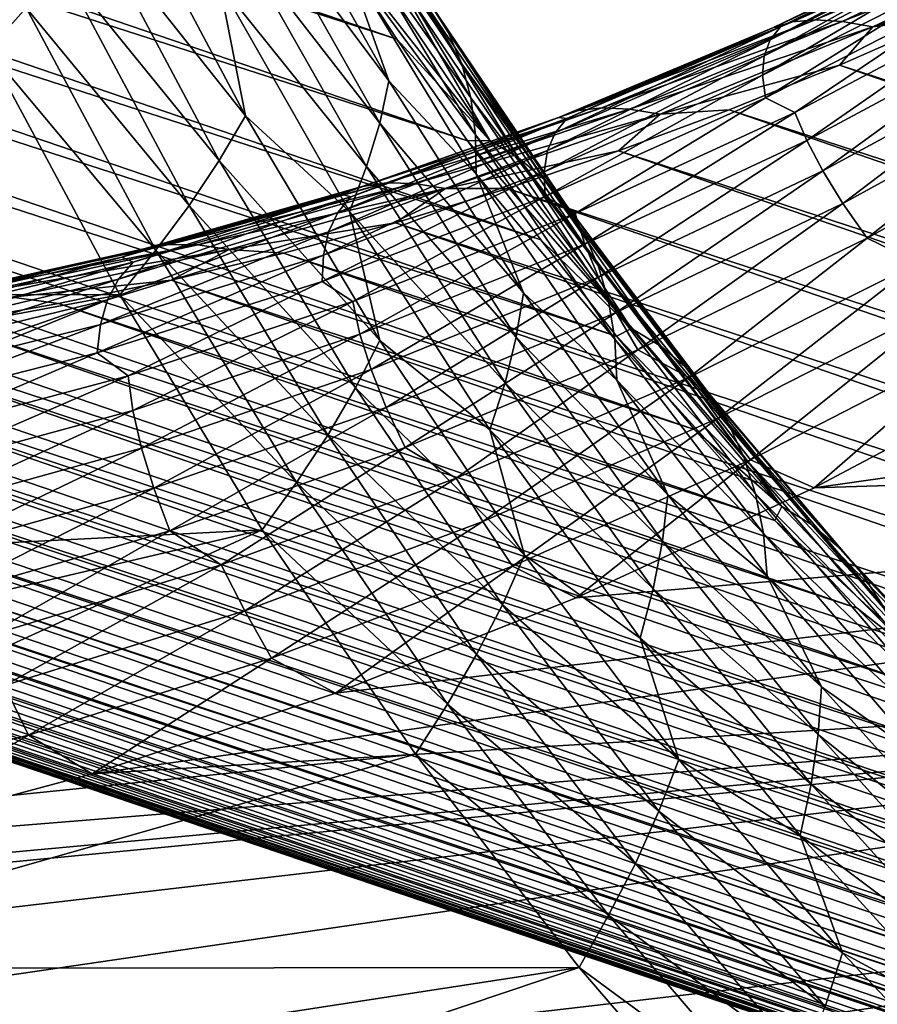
# Model space of a CAD drawing. Header units: metres. Extents: x -46 to 104, y -30 to 30.
# Tile 614 of 656: x 85.15 to 86.97, y -9.03 to -6.94. Entities that reach past the tile are written whole.
import ezdxf

# ---------------------------------------------------------------- set-up
doc = ezdxf.new("R2010")
doc.units = ezdxf.units.M
doc.layers.add('solid_26_000_502_XXX', color=7, linetype='CONTINUOUS')

msp = doc.modelspace()

# ---------------------------------------------------------------- linework, layer by layer
at = {"layer": 'solid_26_000_502_XXX'}
for points in [[(77.593025, -4.135234, 286.335693), (85.802536, -6.765045, 298.622711), (85.947342, -6.985929, 298.476288)], [(77.734688, -4.347141, 286.193268), (77.593025, -4.135234, 286.335693), (85.947342, -6.985929, 298.476288)], [(77.734688, -4.347141, 286.193268), (85.947342, -6.985929, 298.476288), (86.097427, -7.201404, 298.327148)], [(77.8815, -4.553697, 286.048187), (77.734688, -4.347141, 286.193268), (86.097427, -7.201404, 298.327148)], [(77.8815, -4.553697, 286.048187), (86.097427, -7.201404, 298.327148), (86.252693, -7.411316, 298.175415)], [(78.033348, -4.754749, 285.900604), (77.8815, -4.553697, 286.048187), (86.252693, -7.411316, 298.175415)], [(78.033348, -4.754749, 285.900604), (86.252693, -7.411316, 298.175415), (86.413025, -7.615516, 298.021149)], [(78.190125, -4.950153, 285.75061), (78.033348, -4.754749, 285.900604), (86.413025, -7.615516, 298.021149)], [(78.190125, -4.950153, 285.75061), (86.413025, -7.615516, 298.021149), (86.578316, -7.813861, 297.864502)], [(78.351715, -5.139767, 285.598328), (78.190125, -4.950153, 285.75061), (86.578316, -7.813861, 297.864502)], [(78.351715, -5.139767, 285.598328), (86.578316, -7.813861, 297.864502), (86.748444, -8.006209, 297.705597)], [(78.518005, -5.323451, 285.443817), (78.351715, -5.139767, 285.598328), (86.748444, -8.006209, 297.705597)], [(78.518005, -5.323451, 285.443817), (86.748444, -8.006209, 297.705597), (86.923286, -8.192426, 297.544495)], [(78.688873, -5.501073, 285.287262), (78.518005, -5.323451, 285.443817), (86.923286, -8.192426, 297.544495)], [(78.688873, -5.501073, 285.287262), (86.923286, -8.192426, 297.544495), (87.10273, -8.372377, 297.381348)], [(78.864189, -5.672503, 285.128723), (78.688873, -5.501073, 285.287262), (87.10273, -8.372377, 297.381348)], [(78.864189, -5.672503, 285.128723), (87.10273, -8.372377, 297.381348), (87.286636, -8.545938, 297.216278)], [(79.043839, -5.837617, 284.968323), (78.864189, -5.672503, 285.128723), (87.286636, -8.545938, 297.216278)], [(79.043839, -5.837617, 284.968323), (87.286636, -8.545938, 297.216278), (87.474876, -8.712982, 297.049347)], [(79.227669, -5.996295, 284.806183), (79.043839, -5.837617, 284.968323), (87.474876, -8.712982, 297.049347)], [(79.227669, -5.996295, 284.806183), (87.474876, -8.712982, 297.049347), (87.667328, -8.873395, 296.880737)], [(79.415565, -6.148421, 284.642426), (79.227669, -5.996295, 284.806183), (87.667328, -8.873395, 296.880737)], [(79.415565, -6.148421, 284.642426), (87.667328, -8.873395, 296.880737), (87.863838, -9.027061, 296.710541)], [(79.607391, -6.293884, 284.477203), (79.415565, -6.148421, 284.642426), (87.863838, -9.027061, 296.710541)], [(79.607391, -6.293884, 284.477203), (87.863838, -9.027061, 296.710541), (88.064285, -9.173872, 296.53891)], [(79.802994, -6.432578, 284.310577), (79.607391, -6.293884, 284.477203), (88.064285, -9.173872, 296.53891)], [(79.802994, -6.432578, 284.310577), (88.064285, -9.173872, 296.53891), (88.268509, -9.313724, 296.365906)], [(80.002235, -6.564403, 284.1427), (79.802994, -6.432578, 284.310577), (88.268509, -9.313724, 296.365906)], [(85.162224, -6.920161, 300.843079), (84.826889, -6.470387, 301.17691), (85.081367, -7.009235, 300.890167)], [(86.057022, -6.97294, 299.164612), (85.790085, -6.528608, 299.441803), (85.815842, -6.591705, 299.550659)], [(86.020538, -6.914024, 299.056549), (85.790085, -6.528608, 299.441803), (86.057022, -6.97294, 299.164612)], [(80.002235, -6.564403, 284.1427), (88.268509, -9.313724, 296.365906), (88.476379, -9.446518, 296.191681)], [(80.204979, -6.689263, 283.973663), (80.002235, -6.564403, 284.1427), (88.476379, -9.446518, 296.191681)], [(86.084961, -7.038757, 299.271393), (85.815842, -6.591705, 299.550659), (85.832481, -6.66076, 299.657806)], [(86.057022, -6.97294, 299.164612), (85.815842, -6.591705, 299.550659), (86.084961, -7.038757, 299.271393)], [(85.930191, -7.07468, 299.853058), (85.66555, -6.605723, 300.133392), (85.643211, -6.690362, 300.227997)], [(85.838074, -6.814724, 299.86377), (85.66555, -6.605723, 300.133392), (85.930191, -7.07468, 299.853058)], [(85.626755, -7.149003, 300.365997), (85.364044, -6.653156, 300.650208), (85.304489, -6.742147, 300.722229)], [(85.571365, -6.86781, 300.400696), (85.364044, -6.653156, 300.650208), (85.626755, -7.149003, 300.365997)], [(86.104118, -7.11094, 299.376129), (85.832481, -6.66076, 299.657806), (85.839912, -6.735279, 299.762421)], [(86.084961, -7.038757, 299.271393), (85.832481, -6.66076, 299.657806), (86.104118, -7.11094, 299.376129)], [(80.204979, -6.689263, 283.973663), (88.476379, -9.446518, 296.191681), (88.687744, -9.572159, 296.016357)], [(80.411072, -6.807067, 283.80365), (80.204979, -6.689263, 283.973663), (88.687744, -9.572159, 296.016357)], [(85.911285, -7.163957, 299.944305), (85.643211, -6.690362, 300.227997), (85.61174, -6.777936, 300.317322)], [(85.930191, -7.07468, 299.853058), (85.643211, -6.690362, 300.227997), (85.911285, -7.163957, 299.944305)], [(86.114365, -7.188974, 299.478058), (85.839912, -6.735279, 299.762421), (85.838074, -6.814724, 299.86377)], [(86.104118, -7.11094, 299.376129), (85.839912, -6.735279, 299.762421), (86.114365, -7.188974, 299.478058)], [(86.738388, -6.987453, 278.202667), (86.760353, -6.960375, 278.32962), (87.206451, -6.73944, 278.054504)], [(87.187363, -6.763194, 277.926147), (86.738388, -6.987453, 278.202667), (87.206451, -6.73944, 278.054504)], [(86.745667, -6.961585, 278.483276), (86.785736, -6.94946, 278.605499), (87.233078, -6.733763, 278.328461)], [(87.19503, -6.743584, 278.205231), (86.745667, -6.961585, 278.483276), (87.233078, -6.733763, 278.328461)], [(87.206451, -6.73944, 278.054504), (86.760353, -6.960375, 278.32962), (87.19503, -6.743584, 278.205231)], [(86.785736, -6.94946, 278.605499), (86.834175, -6.945253, 278.724182), (87.279976, -6.731327, 278.447906)], [(87.233078, -6.733763, 278.328461), (86.785736, -6.94946, 278.605499), (87.279976, -6.731327, 278.447906)], [(87.279976, -6.731327, 278.447906), (86.834175, -6.945253, 278.724182), (87.336052, -6.735981, 278.562317)], [(86.834175, -6.945253, 278.724182), (86.891296, -6.948731, 278.838104), (87.336052, -6.735981, 278.562317)], [(87.336052, -6.735981, 278.562317), (86.891296, -6.948731, 278.838104), (87.400291, -6.748031, 278.671265)], [(85.57106, -7.243653, 300.434174), (85.304489, -6.742147, 300.722229), (85.237053, -6.831366, 300.786682)], [(85.626755, -7.149003, 300.365997), (85.304489, -6.742147, 300.722229), (85.57106, -7.243653, 300.434174)], [(86.760353, -6.960375, 278.32962), (86.745667, -6.961585, 278.483276), (87.19503, -6.743584, 278.205231)], [(86.891296, -6.948731, 278.838104), (86.956085, -6.960159, 278.946777), (87.400291, -6.748031, 278.671265)], [(87.400291, -6.748031, 278.671265), (86.956085, -6.960159, 278.946777), (87.347221, -6.830077, 278.850739)], [(85.883453, -7.256444, 300.03006), (85.61174, -6.777936, 300.317322), (85.571365, -6.86781, 300.400696)], [(85.911285, -7.163957, 299.944305), (85.61174, -6.777936, 300.317322), (85.883453, -7.256444, 300.03006)], [(86.144272, -7.201335, 298.44989), (85.947342, -6.985929, 298.476288), (85.802536, -6.765045, 298.622711)], [(86.144272, -7.201335, 298.44989), (85.802536, -6.765045, 298.622711), (85.862709, -6.782645, 298.732483)], [(86.144272, -7.201335, 298.44989), (85.862709, -6.782645, 298.732483), (85.923073, -6.818588, 298.839661)], [(86.72596, -7.021635, 278.074615), (86.738388, -6.987453, 278.202667), (87.187363, -6.763194, 277.926147)], [(87.178223, -6.79354, 277.796478), (86.72596, -7.021635, 278.074615), (87.187363, -6.763194, 277.926147)], [(86.722786, -7.062795, 277.946533), (86.72596, -7.021635, 278.074615), (87.178223, -6.79354, 277.796478)], [(87.178719, -6.830407, 277.666626), (86.722786, -7.062795, 277.946533), (87.178223, -6.79354, 277.796478)], [(80.411072, -6.807067, 283.80365), (88.687744, -9.572159, 296.016357), (88.902451, -9.690559, 295.840057)], [(80.620361, -6.917729, 283.632721), (80.411072, -6.807067, 283.80365), (88.902451, -9.690559, 295.840057)], [(86.115639, -7.272293, 299.576416), (85.838074, -6.814724, 299.86377), (85.930191, -7.07468, 299.853058)], [(86.114365, -7.188974, 299.478058), (85.838074, -6.814724, 299.86377), (86.115639, -7.272293, 299.576416)], [(86.205414, -7.238126, 298.556305), (85.923073, -6.818588, 298.839661), (85.975807, -6.862485, 298.947937)], [(86.144272, -7.201335, 298.44989), (85.923073, -6.818588, 298.839661), (86.205414, -7.238126, 298.556305)], [(85.507584, -7.338656, 300.494659), (85.237053, -6.831366, 300.786682), (85.162224, -6.920161, 300.843079)], [(85.57106, -7.243653, 300.434174), (85.237053, -6.831366, 300.786682), (85.507584, -7.338656, 300.494659)], [(86.728958, -7.110559, 277.819397), (86.722786, -7.062795, 277.946533), (87.178719, -6.830407, 277.666626)], [(87.188919, -6.873444, 277.537537), (86.728958, -7.110559, 277.819397), (87.178719, -6.830407, 277.666626)], [(86.956085, -6.960159, 278.946777), (87.117142, -6.939282, 278.993561), (87.347221, -6.830077, 278.850739)], [(86.259331, -7.283308, 298.663513), (85.975807, -6.862485, 298.947937), (86.020538, -6.914024, 299.056549)], [(86.205414, -7.238126, 298.556305), (85.975807, -6.862485, 298.947937), (86.259331, -7.283308, 298.663513)], [(85.846901, -7.35147, 300.109711), (85.571365, -6.86781, 300.400696), (85.626755, -7.149003, 300.365997)], [(85.883453, -7.256444, 300.03006), (85.571365, -6.86781, 300.400696), (85.846901, -7.35147, 300.109711)], [(86.791138, -7.141605, 277.665222), (86.728958, -7.110559, 277.819397), (87.188919, -6.873444, 277.537537)], [(87.249557, -6.899439, 277.385437), (86.791138, -7.141605, 277.665222), (87.188919, -6.873444, 277.537537)], [(86.816132, -7.200887, 277.54248), (86.791138, -7.141605, 277.665222), (87.249557, -6.899439, 277.385437)], [(87.279121, -6.953262, 277.260529), (86.816132, -7.200887, 277.54248), (87.249557, -6.899439, 277.385437)], [(80.620361, -6.917729, 283.632721), (88.902451, -9.690559, 295.840057), (89.120354, -9.801635, 295.662903)], [(80.832695, -7.021169, 283.46106), (80.620361, -6.917729, 283.632721), (89.120354, -9.801635, 295.662903)], [(85.436775, -7.433321, 300.547028), (85.162224, -6.920161, 300.843079), (85.081367, -7.009235, 300.890167)], [(85.507584, -7.338656, 300.494659), (85.162224, -6.920161, 300.843079), (85.436775, -7.433321, 300.547028)], [(86.305634, -7.336562, 298.77066), (86.020538, -6.914024, 299.056549), (86.057022, -6.97294, 299.164612)], [(86.259331, -7.283308, 298.663513), (86.020538, -6.914024, 299.056549), (86.305634, -7.336562, 298.77066)], [(86.290039, -7.152077, 278.771149), (86.332222, -7.1378, 278.892273), (86.785736, -6.94946, 278.605499)], [(86.745667, -6.961585, 278.483276), (86.290039, -7.152077, 278.771149), (86.785736, -6.94946, 278.605499)], [(86.332222, -7.1378, 278.892273), (86.382271, -7.131939, 279.010162), (86.834175, -6.945253, 278.724182)], [(86.785736, -6.94946, 278.605499), (86.332222, -7.1378, 278.892273), (86.834175, -6.945253, 278.724182)], [(86.834175, -6.945253, 278.724182), (86.382271, -7.131939, 279.010162), (86.891296, -6.948731, 278.838104)], [(86.382271, -7.131939, 279.010162), (86.440483, -7.134318, 279.123474), (86.891296, -6.948731, 278.838104)], [(86.891296, -6.948731, 278.838104), (86.440483, -7.134318, 279.123474), (86.956085, -6.960159, 278.946777)], [(87.117142, -6.939282, 278.993561), (86.885384, -7.041248, 279.139008), (95.609482, -9.873317, 291.019409)], [(86.956085, -6.960159, 278.946777), (86.885384, -7.041248, 279.139008), (87.117142, -6.939282, 278.993561)], [(86.282921, -7.184481, 278.489166), (86.307892, -7.154291, 278.614563), (86.760353, -6.960375, 278.32962)], [(86.738388, -6.987453, 278.202667), (86.282921, -7.184481, 278.489166), (86.760353, -6.960375, 278.32962)], [(86.307892, -7.154291, 278.614563), (86.290039, -7.152077, 278.771149), (86.745667, -6.961585, 278.483276)], [(86.760353, -6.960375, 278.32962), (86.307892, -7.154291, 278.614563), (86.745667, -6.961585, 278.483276)], [(86.440483, -7.134318, 279.123474), (86.505852, -7.145167, 279.231873), (86.956085, -6.960159, 278.946777)], [(86.956085, -6.960159, 278.946777), (86.505852, -7.145167, 279.231873), (86.885384, -7.041248, 279.139008)], [(86.850197, -7.265425, 277.42334), (86.816132, -7.200887, 277.54248), (87.279121, -6.953262, 277.260529)], [(87.318008, -7.012011, 277.139069), (86.850197, -7.265425, 277.42334), (87.279121, -6.953262, 277.260529)], [(86.144272, -7.201335, 298.44989), (86.097427, -7.201404, 298.327148), (85.947342, -6.985929, 298.476288)], [(86.344078, -7.397611, 298.876923), (86.057022, -6.97294, 299.164612), (86.084961, -7.038757, 299.271393)], [(86.305634, -7.336562, 298.77066), (86.057022, -6.97294, 299.164612), (86.344078, -7.397611, 298.876923)], [(86.267052, -7.222253, 278.362823), (86.282921, -7.184481, 278.489166), (86.738388, -6.987453, 278.202667)], [(86.72596, -7.021635, 278.074615), (86.267052, -7.222253, 278.362823), (86.738388, -6.987453, 278.202667)], [(85.360107, -7.528381, 300.589966), (85.081367, -7.009235, 300.890167), (83.632713, -7.526167, 301.822754)], [(85.436775, -7.433321, 300.547028), (85.081367, -7.009235, 300.890167), (85.360107, -7.528381, 300.589966)], [(86.893021, -7.334755, 277.308685), (86.850197, -7.265425, 277.42334), (87.318008, -7.012011, 277.139069)], [(87.36586, -7.075267, 277.022003), (86.893021, -7.334755, 277.308685), (87.318008, -7.012011, 277.139069)], [(80.832695, -7.021169, 283.46106), (89.120354, -9.801635, 295.662903), (89.341293, -9.905306, 295.485046)], [(81.047928, -7.117311, 283.288727), (80.832695, -7.021169, 283.46106), (89.341293, -9.905306, 295.485046)], [(86.260033, -7.267434, 278.236725), (86.267052, -7.222253, 278.362823), (86.72596, -7.021635, 278.074615)], [(86.722786, -7.062795, 277.946533), (86.260033, -7.267434, 278.236725), (86.72596, -7.021635, 278.074615)], [(86.374352, -7.465963, 298.981537), (86.084961, -7.038757, 299.271393), (86.104118, -7.11094, 299.376129)], [(86.344078, -7.397611, 298.876923), (86.084961, -7.038757, 299.271393), (86.374352, -7.465963, 298.981537)], [(86.505852, -7.145167, 279.231873), (86.652115, -7.135902, 279.286926), (86.885384, -7.041248, 279.139008)], [(86.885384, -7.041248, 279.139008), (86.652115, -7.135902, 279.286926), (95.368355, -9.971884, 291.172211)], [(86.885384, -7.041248, 279.139008), (95.368355, -9.971884, 291.172211), (95.609482, -9.873317, 291.019409)], [(86.215965, -7.523978, 299.561462), (85.930191, -7.07468, 299.853058), (85.911285, -7.163957, 299.944305)], [(86.115639, -7.272293, 299.576416), (85.930191, -7.07468, 299.853058), (86.215965, -7.523978, 299.561462)], [(86.261978, -7.319624, 278.111725), (86.260033, -7.267434, 278.236725), (86.722786, -7.062795, 277.946533)], [(86.728958, -7.110559, 277.819397), (86.261978, -7.319624, 278.111725), (86.722786, -7.062795, 277.946533)], [(86.94426, -7.408364, 277.199341), (86.893021, -7.334755, 277.308685), (87.36586, -7.075267, 277.022003)], [(87.42231, -7.142558, 276.910187), (86.94426, -7.408364, 277.199341), (87.36586, -7.075267, 277.022003)], [(86.396194, -7.541062, 299.083801), (86.104118, -7.11094, 299.376129), (86.114365, -7.188974, 299.478058)], [(86.374352, -7.465963, 298.981537), (86.104118, -7.11094, 299.376129), (86.396194, -7.541062, 299.083801)], [(86.325531, -7.356087, 277.955536), (86.261978, -7.319624, 278.111725), (86.728958, -7.110559, 277.819397)], [(86.791138, -7.141605, 277.665222), (86.325531, -7.356087, 277.955536), (86.728958, -7.110559, 277.819397)], [(81.047928, -7.117311, 283.288727), (89.341293, -9.905306, 295.485046), (89.565117, -10.001501, 295.30661)], [(81.265892, -7.206086, 283.115906), (81.047928, -7.117311, 283.288727), (89.565117, -10.001501, 295.30661)], [(85.829391, -7.314542, 279.068054), (85.873772, -7.298272, 279.188019), (86.332222, -7.1378, 278.892273)], [(86.290039, -7.152077, 278.771149), (85.829391, -7.314542, 279.068054), (86.332222, -7.1378, 278.892273)], [(85.873772, -7.298272, 279.188019), (85.925499, -7.290878, 279.304993), (86.382271, -7.131939, 279.010162)], [(86.332222, -7.1378, 278.892273), (85.873772, -7.298272, 279.188019), (86.382271, -7.131939, 279.010162)], [(86.382271, -7.131939, 279.010162), (85.925499, -7.290878, 279.304993), (86.440483, -7.134318, 279.123474)], [(85.925499, -7.290878, 279.304993), (85.984848, -7.29224, 279.417725), (86.440483, -7.134318, 279.123474)], [(86.440483, -7.134318, 279.123474), (85.984848, -7.29224, 279.417725), (86.505852, -7.145167, 279.231873)], [(86.652115, -7.135902, 279.286926), (86.417503, -7.223176, 279.437286), (95.125847, -10.062927, 291.327454)], [(86.505852, -7.145167, 279.231873), (86.417503, -7.223176, 279.437286), (86.652115, -7.135902, 279.286926)], [(86.652115, -7.135902, 279.286926), (95.125847, -10.062927, 291.327454), (95.368355, -9.971884, 291.172211)], [(85.911697, -7.625145, 300.069763), (85.626755, -7.149003, 300.365997), (85.57106, -7.243653, 300.434174)], [(85.846901, -7.35147, 300.109711), (85.626755, -7.149003, 300.365997), (85.911697, -7.625145, 300.069763)], [(85.822189, -7.353747, 278.784821), (85.850288, -7.320669, 278.908539), (86.307892, -7.154291, 278.614563)], [(86.282921, -7.184481, 278.489166), (85.822189, -7.353747, 278.784821), (86.307892, -7.154291, 278.614563)], [(85.850288, -7.320669, 278.908539), (85.829391, -7.314542, 279.068054), (86.290039, -7.152077, 278.771149)], [(86.307892, -7.154291, 278.614563), (85.850288, -7.320669, 278.908539), (86.290039, -7.152077, 278.771149)], [(85.984848, -7.29224, 279.417725), (86.050804, -7.302552, 279.525787), (86.505852, -7.145167, 279.231873)], [(86.505852, -7.145167, 279.231873), (86.050804, -7.302552, 279.525787), (86.417503, -7.223176, 279.437286)], [(86.345741, -7.42049, 277.835205), (86.325531, -7.356087, 277.955536), (86.791138, -7.141605, 277.665222)], [(86.816132, -7.200887, 277.54248), (86.345741, -7.42049, 277.835205), (86.791138, -7.141605, 277.665222)], [(87.051819, -7.46004, 277.066711), (86.94426, -7.408364, 277.199341), (87.42231, -7.142558, 276.910187)], [(86.200745, -7.617601, 299.649231), (85.911285, -7.163957, 299.944305), (85.883453, -7.256444, 300.03006)], [(86.215965, -7.523978, 299.561462), (85.911285, -7.163957, 299.944305), (86.200745, -7.617601, 299.649231)], [(85.802734, -7.394854, 278.6604), (85.822189, -7.353747, 278.784821), (86.282921, -7.184481, 278.489166)], [(86.267052, -7.222253, 278.362823), (85.802734, -7.394854, 278.6604), (86.282921, -7.184481, 278.489166)], [(86.40947, -7.622371, 299.182922), (86.114365, -7.188974, 299.478058), (86.115639, -7.272293, 299.576416)], [(86.396194, -7.541062, 299.083801), (86.114365, -7.188974, 299.478058), (86.40947, -7.622371, 299.182922)], [(81.265892, -7.206086, 283.115906), (89.565117, -10.001501, 295.30661), (89.791664, -10.09015, 295.127655)], [(81.486435, -7.287428, 282.942688), (81.265892, -7.206086, 283.115906), (89.791664, -10.09015, 295.127655)], [(86.444855, -7.599711, 298.157684), (86.097427, -7.201404, 298.327148), (86.144272, -7.201335, 298.44989)], [(86.444855, -7.599711, 298.157684), (86.252693, -7.411316, 298.175415), (86.097427, -7.201404, 298.327148)], [(86.444855, -7.599711, 298.157684), (86.144272, -7.201335, 298.44989), (86.205414, -7.238126, 298.556305)], [(86.374756, -7.490462, 277.718597), (86.345741, -7.42049, 277.835205), (86.816132, -7.200887, 277.54248)], [(86.850197, -7.265425, 277.42334), (86.374756, -7.490462, 277.718597), (86.816132, -7.200887, 277.54248)], [(85.79171, -7.443768, 278.536438), (85.802734, -7.394854, 278.6604), (86.267052, -7.222253, 278.362823)], [(86.260033, -7.267434, 278.236725), (85.79171, -7.443768, 278.536438), (86.267052, -7.222253, 278.362823)], [(86.050804, -7.302552, 279.525787), (86.181725, -7.303005, 279.589905), (86.417503, -7.223176, 279.437286)], [(86.417503, -7.223176, 279.437286), (86.181725, -7.303005, 279.589905), (94.882126, -10.146382, 291.485016)], [(86.506828, -7.637285, 298.263367), (86.205414, -7.238126, 298.556305), (86.259331, -7.283308, 298.663513)], [(86.444855, -7.599711, 298.157684), (86.205414, -7.238126, 298.556305), (86.506828, -7.637285, 298.263367)], [(86.417503, -7.223176, 279.437286), (94.882126, -10.146382, 291.485016), (95.125847, -10.062927, 291.327454)], [(85.860184, -7.725126, 300.133911), (85.57106, -7.243653, 300.434174), (85.507584, -7.338656, 300.494659)], [(85.911697, -7.625145, 300.069763), (85.57106, -7.243653, 300.434174), (85.860184, -7.725126, 300.133911)], [(86.176826, -7.714692, 299.731323), (85.883453, -7.256444, 300.03006), (85.846901, -7.35147, 300.109711)], [(86.200745, -7.617601, 299.649231), (85.883453, -7.256444, 300.03006), (86.176826, -7.714692, 299.731323)], [(85.789268, -7.500072, 278.413757), (85.79171, -7.443768, 278.536438), (86.260033, -7.267434, 278.236725)], [(86.261978, -7.319624, 278.111725), (85.789268, -7.500072, 278.413757), (86.260033, -7.267434, 278.236725)], [(86.414078, -7.709301, 299.278198), (86.115639, -7.272293, 299.576416), (86.215965, -7.523978, 299.561462)], [(86.40947, -7.622371, 299.182922), (86.115639, -7.272293, 299.576416), (86.414078, -7.709301, 299.278198)], [(86.561996, -7.683655, 298.369415), (86.259331, -7.283308, 298.663513), (86.305634, -7.336562, 298.77066)], [(86.506828, -7.637285, 298.263367), (86.259331, -7.283308, 298.663513), (86.561996, -7.683655, 298.369415)], [(86.412292, -7.565496, 277.606598), (86.374756, -7.490462, 277.718597), (86.850197, -7.265425, 277.42334)], [(86.893021, -7.334755, 277.308685), (86.412292, -7.565496, 277.606598), (86.850197, -7.265425, 277.42334)], [(81.486435, -7.287428, 282.942688), (89.791664, -10.09015, 295.127655), (90.020775, -10.171192, 294.948395)], [(81.709396, -7.361279, 282.769196), (81.486435, -7.287428, 282.942688), (90.020775, -10.171192, 294.948395)], [(85.364983, -7.448535, 279.37323), (85.411629, -7.430437, 279.491913), (85.873772, -7.298272, 279.188019)], [(85.829391, -7.314542, 279.068054), (85.364983, -7.448535, 279.37323), (85.873772, -7.298272, 279.188019)], [(85.411629, -7.430437, 279.491913), (85.465096, -7.421637, 279.607941), (85.925499, -7.290878, 279.304993)], [(85.873772, -7.298272, 279.188019), (85.411629, -7.430437, 279.491913), (85.925499, -7.290878, 279.304993)], [(85.925499, -7.290878, 279.304993), (85.465096, -7.421637, 279.607941), (85.984848, -7.29224, 279.417725)], [(85.465096, -7.421637, 279.607941), (85.52562, -7.422068, 279.720001), (85.984848, -7.29224, 279.417725)], [(85.984848, -7.29224, 279.417725), (85.52562, -7.422068, 279.720001), (86.050804, -7.302552, 279.525787)], [(85.52562, -7.422068, 279.720001), (85.592194, -7.431888, 279.827698), (86.050804, -7.302552, 279.525787)], [(86.050804, -7.302552, 279.525787), (85.592194, -7.431888, 279.827698), (85.944946, -7.375331, 279.74472)], [(86.050804, -7.302552, 279.525787), (85.944946, -7.375331, 279.74472), (86.181725, -7.303005, 279.589905)], [(86.181725, -7.303005, 279.589905), (85.944946, -7.375331, 279.74472), (94.637367, -10.222189, 291.644836)], [(86.181725, -7.303005, 279.589905), (94.637367, -10.222189, 291.644836), (94.882126, -10.146382, 291.485016)], [(85.357422, -7.494798, 279.088837), (85.388763, -7.459064, 279.210785), (85.850288, -7.320669, 278.908539)], [(85.822189, -7.353747, 278.784821), (85.357422, -7.494798, 279.088837), (85.850288, -7.320669, 278.908539)], [(85.388763, -7.459064, 279.210785), (85.364983, -7.448535, 279.37323), (85.829391, -7.314542, 279.068054)], [(85.850288, -7.320669, 278.908539), (85.388763, -7.459064, 279.210785), (85.829391, -7.314542, 279.068054)], [(85.853989, -7.542309, 278.255585), (85.789268, -7.500072, 278.413757), (86.261978, -7.319624, 278.111725)], [(86.325531, -7.356087, 277.955536), (85.853989, -7.542309, 278.255585), (86.261978, -7.319624, 278.111725)], [(85.80098, -7.825576, 300.190277), (85.507584, -7.338656, 300.494659), (85.436775, -7.433321, 300.547028)], [(85.860184, -7.725126, 300.133911), (85.507584, -7.338656, 300.494659), (85.80098, -7.825576, 300.190277)], [(86.609978, -7.738492, 298.475067), (86.305634, -7.336562, 298.77066), (86.344078, -7.397611, 298.876923)], [(86.561996, -7.683655, 298.369415), (86.305634, -7.336562, 298.77066), (86.609978, -7.738492, 298.475067)], [(86.458061, -7.645038, 277.5), (86.412292, -7.565496, 277.606598), (86.893021, -7.334755, 277.308685)], [(86.94426, -7.408364, 277.199341), (86.458061, -7.645038, 277.5), (86.893021, -7.334755, 277.308685)], [(81.709396, -7.361279, 282.769196), (90.020775, -10.171192, 294.948395), (90.252289, -10.244568, 294.76889)], [(81.934608, -7.427586, 282.595581), (81.709396, -7.361279, 282.769196), (90.252289, -10.244568, 294.76889)], [(85.334259, -7.538972, 278.966492), (85.357422, -7.494798, 279.088837), (85.822189, -7.353747, 278.784821)], [(85.802734, -7.394854, 278.6604), (85.334259, -7.538972, 278.966492), (85.822189, -7.353747, 278.784821)], [(86.144379, -7.814546, 299.807068), (85.846901, -7.35147, 300.109711), (85.911697, -7.625145, 300.069763)], [(86.176826, -7.714692, 299.731323), (85.846901, -7.35147, 300.109711), (86.144379, -7.814546, 299.807068)], [(85.869209, -7.611481, 278.137909), (85.853989, -7.542309, 278.255585), (86.325531, -7.356087, 277.955536)], [(86.345741, -7.42049, 277.835205), (85.869209, -7.611481, 278.137909), (86.325531, -7.356087, 277.955536)], [(86.831993, -7.93735, 277.07132), (90.942223, -7.355088, 274.252655), (90.455978, -7.823097, 274.508179)], [(86.831993, -7.93735, 277.07132), (87.328217, -7.674619, 276.768585), (90.942223, -7.355088, 274.252655)], [(85.592194, -7.431888, 279.827698), (85.707336, -7.440102, 279.901581), (85.944946, -7.375331, 279.74472)], [(85.944946, -7.375331, 279.74472), (85.707336, -7.440102, 279.901581), (94.391739, -10.290295, 291.806793)], [(85.944946, -7.375331, 279.74472), (94.391739, -10.290295, 291.806793), (94.637367, -10.222189, 291.644836)], [(85.319092, -7.591321, 278.844788), (85.334259, -7.538972, 278.966492), (85.802734, -7.394854, 278.6604)], [(85.79171, -7.443768, 278.536438), (85.319092, -7.591321, 278.844788), (85.802734, -7.394854, 278.6604)], [(86.650505, -7.801511, 298.579468), (86.344078, -7.397611, 298.876923), (86.374352, -7.465963, 298.981537)], [(86.609978, -7.738492, 298.475067), (86.344078, -7.397611, 298.876923), (86.650505, -7.801511, 298.579468)], [(86.566223, -7.703252, 277.365662), (86.458061, -7.645038, 277.5), (86.94426, -7.408364, 277.199341)], [(87.051819, -7.46004, 277.066711), (86.566223, -7.703252, 277.365662), (86.94426, -7.408364, 277.199341)], [(81.934608, -7.427586, 282.595581), (90.252289, -10.244568, 294.76889), (90.486031, -10.310227, 294.589325)], [(82.161911, -7.486299, 282.421967), (81.934608, -7.427586, 282.595581), (90.486031, -10.310227, 294.589325)], [(84.947067, -7.533935, 279.803162), (85.002319, -7.52386, 279.918121), (85.465096, -7.421637, 279.607941)], [(85.411629, -7.430437, 279.491913), (84.947067, -7.533935, 279.803162), (85.465096, -7.421637, 279.607941)], [(85.465096, -7.421637, 279.607941), (85.002319, -7.52386, 279.918121), (85.52562, -7.422068, 279.720001)], [(85.002319, -7.52386, 279.918121), (85.064049, -7.523447, 280.02951), (85.52562, -7.422068, 279.720001)], [(85.52562, -7.422068, 279.720001), (85.064049, -7.523447, 280.02951), (85.592194, -7.431888, 279.827698)], [(85.892952, -7.686514, 278.024048), (85.869209, -7.611481, 278.137909), (86.345741, -7.42049, 277.835205)], [(86.374756, -7.490462, 277.718597), (85.892952, -7.686514, 278.024048), (86.345741, -7.42049, 277.835205)], [(86.444855, -7.599711, 298.157684), (86.413025, -7.615516, 298.021149), (86.252693, -7.411316, 298.175415)], [(84.898087, -7.55369, 279.685791), (84.947067, -7.533935, 279.803162), (85.411629, -7.430437, 279.491913)], [(85.364983, -7.448535, 279.37323), (84.898087, -7.55369, 279.685791), (85.411629, -7.430437, 279.491913)], [(84.924553, -7.569104, 279.520508), (84.898087, -7.55369, 279.685791), (85.364983, -7.448535, 279.37323)], [(85.388763, -7.459064, 279.210785), (84.924553, -7.569104, 279.520508), (85.364983, -7.448535, 279.37323)], [(85.064049, -7.523447, 280.02951), (85.131256, -7.532822, 280.136841), (85.592194, -7.431888, 279.827698)], [(85.592194, -7.431888, 279.827698), (85.131256, -7.532822, 280.136841), (85.469078, -7.497271, 280.060394)], [(85.312096, -7.651409, 278.72464), (85.319092, -7.591321, 278.844788), (85.79171, -7.443768, 278.536438)], [(85.789268, -7.500072, 278.413757), (85.312096, -7.651409, 278.72464), (85.79171, -7.443768, 278.536438)], [(85.73452, -7.925765, 300.238464), (85.436775, -7.433321, 300.547028), (85.360107, -7.528381, 300.589966)], [(85.80098, -7.825576, 300.190277), (85.436775, -7.433321, 300.547028), (85.73452, -7.925765, 300.238464)], [(85.592194, -7.431888, 279.827698), (85.469078, -7.497271, 280.060394), (85.707336, -7.440102, 279.901581)], [(85.707336, -7.440102, 279.901581), (85.469078, -7.497271, 280.060394), (94.145416, -10.350651, 291.970734)], [(85.707336, -7.440102, 279.901581), (94.145416, -10.350651, 291.970734), (94.391739, -10.290295, 291.806793)], [(84.889877, -7.607253, 279.400452), (84.924553, -7.569104, 279.520508), (85.388763, -7.459064, 279.210785)], [(85.357422, -7.494798, 279.088837), (84.889877, -7.607253, 279.400452), (85.388763, -7.459064, 279.210785)], [(86.683266, -7.872204, 298.681854), (86.374352, -7.465963, 298.981537), (86.396194, -7.541062, 299.083801)], [(86.650505, -7.801511, 298.579468), (86.374352, -7.465963, 298.981537), (86.683266, -7.872204, 298.681854)], [(86.628204, -7.789281, 277.271759), (86.566223, -7.703252, 277.365662), (87.051819, -7.46004, 277.066711)], [(87.119431, -7.53982, 276.970001), (86.628204, -7.789281, 277.271759), (87.051819, -7.46004, 277.066711)], [(82.161911, -7.486299, 282.421967), (90.486031, -10.310227, 294.589325), (90.721855, -10.368123, 294.40979)], [(82.391144, -7.537376, 282.248444), (82.161911, -7.486299, 282.421967), (90.721855, -10.368123, 294.40979)], [(85.92498, -7.766863, 277.914948), (85.892952, -7.686514, 278.024048), (86.374756, -7.490462, 277.718597)], [(86.412292, -7.565496, 277.606598), (85.92498, -7.766863, 277.914948), (86.374756, -7.490462, 277.718597)], [(84.8629, -7.654217, 279.280273), (84.889877, -7.607253, 279.400452), (85.357422, -7.494798, 279.088837)], [(85.334259, -7.538972, 278.966492), (84.8629, -7.654217, 279.280273), (85.357422, -7.494798, 279.088837)], [(85.131256, -7.532822, 280.136841), (85.230339, -7.546795, 280.221069), (85.469078, -7.497271, 280.060394)], [(85.469078, -7.497271, 280.060394), (85.230339, -7.546795, 280.221069), (93.898575, -10.403214, 292.136597)], [(85.377769, -7.699774, 278.564606), (85.312096, -7.651409, 278.72464), (85.789268, -7.500072, 278.413757)], [(85.853989, -7.542309, 278.255585), (85.377769, -7.699774, 278.564606), (85.789268, -7.500072, 278.413757)], [(85.469078, -7.497271, 280.060394), (93.898575, -10.403214, 292.136597), (94.145416, -10.350651, 291.970734)], [(85.360107, -7.528381, 300.589966), (83.632713, -7.526167, 301.822754), (83.772141, -7.822872, 301.665375)], [(85.360107, -7.528381, 300.589966), (83.772141, -7.822872, 301.665375), (83.918091, -8.114415, 301.504333)], [(85.662384, -8.026448, 300.277069), (85.360107, -7.528381, 300.589966), (83.918091, -8.114415, 301.504333)], [(85.131256, -7.532822, 280.136841), (84.991287, -7.58864, 280.383423), (85.230339, -7.546795, 280.221069)], [(85.73452, -7.925765, 300.238464), (85.360107, -7.528381, 300.589966), (85.662384, -8.026448, 300.277069)], [(86.522118, -7.952448, 299.259399), (86.215965, -7.523978, 299.561462), (86.200745, -7.617601, 299.649231)], [(86.414078, -7.709301, 299.278198), (86.215965, -7.523978, 299.561462), (86.522118, -7.952448, 299.259399)], [(82.391144, -7.537376, 282.248444), (90.721855, -10.368123, 294.40979), (90.959579, -10.418214, 294.230408)], [(82.622131, -7.580781, 282.075195), (82.391144, -7.537376, 282.248444), (90.959579, -10.418214, 294.230408)], [(84.84346, -7.709691, 279.161011), (84.8629, -7.654217, 279.280273), (85.334259, -7.538972, 278.966492)], [(85.319092, -7.591321, 278.844788), (84.84346, -7.709691, 279.161011), (85.334259, -7.538972, 278.966492)], [(85.230339, -7.546795, 280.221069), (84.991287, -7.58864, 280.383423), (93.651382, -10.447948, 292.304199)], [(85.230339, -7.546795, 280.221069), (93.651382, -10.447948, 292.304199), (93.898575, -10.403214, 292.136597)], [(85.387817, -7.773346, 278.449738), (85.377769, -7.699774, 278.564606), (85.853989, -7.542309, 278.255585)], [(85.869209, -7.611481, 278.137909), (85.387817, -7.773346, 278.449738), (85.853989, -7.542309, 278.255585)], [(86.70797, -7.949996, 298.781525), (86.396194, -7.541062, 299.083801), (86.40947, -7.622371, 299.182922)], [(86.683266, -7.872204, 298.681854), (86.396194, -7.541062, 299.083801), (86.70797, -7.949996, 298.781525)], [(86.697304, -7.877961, 277.185425), (86.628204, -7.789281, 277.271759), (87.119431, -7.53982, 276.970001)], [(87.194229, -7.622149, 276.880859), (86.697304, -7.877961, 277.185425), (87.119431, -7.53982, 276.970001)], [(85.96505, -7.851933, 277.81134), (85.92498, -7.766863, 277.914948), (86.412292, -7.565496, 277.606598)], [(86.458061, -7.645038, 277.5), (85.96505, -7.851933, 277.81134), (86.412292, -7.565496, 277.606598)], [(82.622131, -7.580781, 282.075195), (90.959579, -10.418214, 294.230408), (91.199036, -10.460464, 294.051331)], [(82.854706, -7.61648, 281.902283), (82.622131, -7.580781, 282.075195), (91.199036, -10.460464, 294.051331)], [(84.991287, -7.58864, 280.383423), (84.752106, -7.622775, 280.547394), (93.40403, -10.484821, 292.47348)], [(84.831779, -7.773224, 279.043518), (84.84346, -7.709691, 279.161011), (85.319092, -7.591321, 278.844788)], [(85.312096, -7.651409, 278.72464), (84.831779, -7.773224, 279.043518), (85.319092, -7.591321, 278.844788)], [(84.991287, -7.58864, 280.383423), (93.40403, -10.484821, 292.47348), (93.651382, -10.447948, 292.304199)], [(82.854706, -7.61648, 281.902283), (91.199036, -10.460464, 294.051331), (91.440063, -10.494844, 293.87265)], [(83.088707, -7.644449, 281.729889), (82.854706, -7.61648, 281.902283), (91.440063, -10.494844, 293.87265)], [(85.406097, -7.85305, 278.338867), (85.387817, -7.773346, 278.449738), (85.869209, -7.611481, 278.137909)], [(85.892952, -7.686514, 278.024048), (85.406097, -7.85305, 278.338867), (85.869209, -7.611481, 278.137909)], [(86.510834, -8.05011, 299.343597), (86.200745, -7.617601, 299.649231), (86.176826, -7.714692, 299.731323)], [(86.522118, -7.952448, 299.259399), (86.200745, -7.617601, 299.649231), (86.510834, -8.05011, 299.343597)], [(86.763687, -7.976741, 297.856598), (86.413025, -7.615516, 298.021149), (86.444855, -7.599711, 298.157684)], [(86.763687, -7.976741, 297.856598), (86.578316, -7.813861, 297.864502), (86.413025, -7.615516, 298.021149)], [(86.763687, -7.976741, 297.856598), (86.444855, -7.599711, 298.157684), (86.506828, -7.637285, 298.263367)], [(84.752106, -7.622775, 280.547394), (84.51297, -7.649174, 280.71286), (93.156677, -10.513807, 292.644287)], [(84.752106, -7.622775, 280.547394), (93.156677, -10.513807, 292.644287), (93.40403, -10.484821, 292.47348)], [(86.218132, -8.080349, 299.762299), (85.911697, -7.625145, 300.069763), (85.860184, -7.725126, 300.133911)], [(86.144379, -7.814546, 299.807068), (85.911697, -7.625145, 300.069763), (86.218132, -8.080349, 299.762299)], [(86.724449, -8.034328, 298.877777), (86.40947, -7.622371, 299.182922), (86.414078, -7.709301, 299.278198)], [(86.70797, -7.949996, 298.781525), (86.40947, -7.622371, 299.182922), (86.724449, -8.034328, 298.877777)], [(86.826538, -8.015029, 297.961517), (86.506828, -7.637285, 298.263367), (86.561996, -7.683655, 298.369415)], [(86.763687, -7.976741, 297.856598), (86.506828, -7.637285, 298.263367), (86.826538, -8.015029, 297.961517)], [(87.194229, -7.622149, 276.880859), (86.831993, -7.93735, 277.07132), (86.697304, -7.877961, 277.185425)], [(87.194229, -7.622149, 276.880859), (87.328217, -7.674619, 276.768585), (86.831993, -7.93735, 277.07132)], [(83.088707, -7.644449, 281.729889), (91.440063, -10.494844, 293.87265), (91.682487, -10.521331, 293.69455)], [(83.323959, -7.664667, 281.558105), (83.088707, -7.644449, 281.729889), (91.682487, -10.521331, 293.69455)], [(84.51297, -7.649174, 280.71286), (84.27404, -7.667818, 280.879669), (92.909508, -10.534885, 292.816498)], [(84.51297, -7.649174, 280.71286), (92.909508, -10.534885, 292.816498), (93.156677, -10.513807, 292.644287)], [(84.898148, -7.82806, 278.881714), (84.831779, -7.773224, 279.043518), (85.312096, -7.651409, 278.72464)], [(85.377769, -7.699774, 278.564606), (84.898148, -7.82806, 278.881714), (85.312096, -7.651409, 278.72464)], [(86.07357, -7.916998, 277.675415), (85.96505, -7.851933, 277.81134), (86.458061, -7.645038, 277.5)], [(86.566223, -7.703252, 277.365662), (86.07357, -7.916998, 277.675415), (86.458061, -7.645038, 277.5)], [(83.323959, -7.664667, 281.558105), (91.682487, -10.521331, 293.69455), (91.926132, -10.539904, 293.51709)], [(83.560287, -7.677119, 281.387085), (83.323959, -7.664667, 281.558105), (91.926132, -10.539904, 293.51709)], [(83.560287, -7.677119, 281.387085), (91.926132, -10.539904, 293.51709), (92.17083, -10.55055, 293.340424)], [(83.797531, -7.681796, 281.216919), (83.560287, -7.677119, 281.387085), (92.17083, -10.55055, 293.340424)], [(84.035507, -7.678695, 281.047729), (83.797531, -7.681796, 281.216919), (92.416412, -10.553263, 293.164703)], [(84.27404, -7.667818, 280.879669), (84.035507, -7.678695, 281.047729), (92.662697, -10.54804, 292.990021)], [(84.035507, -7.678695, 281.047729), (92.416412, -10.553263, 293.164703), (92.662697, -10.54804, 292.990021)], [(84.27404, -7.667818, 280.879669), (92.662697, -10.54804, 292.990021), (92.909508, -10.534885, 292.816498)], [(83.797531, -7.681796, 281.216919), (92.17083, -10.55055, 293.340424), (92.416412, -10.553263, 293.164703)], [(84.902863, -7.905649, 278.769897), (84.898148, -7.82806, 278.881714), (85.377769, -7.699774, 278.564606)], [(85.387817, -7.773346, 278.449738), (84.902863, -7.905649, 278.769897), (85.377769, -7.699774, 278.564606)], [(85.432419, -7.938306, 278.23288), (85.406097, -7.85305, 278.338867), (85.892952, -7.686514, 278.024048)], [(85.92498, -7.766863, 277.914948), (85.432419, -7.938306, 278.23288), (85.892952, -7.686514, 278.024048)], [(86.883034, -8.062485, 298.066437), (86.561996, -7.683655, 298.369415), (86.609978, -7.738492, 298.475067)], [(86.826538, -8.015029, 297.961517), (86.561996, -7.683655, 298.369415), (86.883034, -8.062485, 298.066437)], [(86.129669, -8.008863, 277.584564), (86.07357, -7.916998, 277.675415), (86.566223, -7.703252, 277.365662)], [(86.628204, -7.789281, 277.271759), (86.129669, -8.008863, 277.584564), (86.566223, -7.703252, 277.365662)], [(86.491089, -8.151477, 299.421844), (86.176826, -7.714692, 299.731323), (86.144379, -7.814546, 299.807068)], [(86.510834, -8.05011, 299.343597), (86.176826, -7.714692, 299.731323), (86.491089, -8.151477, 299.421844)], [(86.732605, -8.12459, 298.969879), (86.414078, -7.709301, 299.278198), (86.522118, -7.952448, 299.259399)], [(86.724449, -8.034328, 298.877777), (86.414078, -7.709301, 299.278198), (86.732605, -8.12459, 298.969879)], [(86.171097, -8.185308, 299.822266), (85.860184, -7.725126, 300.133911), (85.80098, -7.825576, 300.190277)], [(86.218132, -8.080349, 299.762299), (85.860184, -7.725126, 300.133911), (86.171097, -8.185308, 299.822266)], [(86.93277, -8.11877, 298.170563), (86.609978, -7.738492, 298.475067), (86.650505, -7.801511, 298.579468)], [(86.883034, -8.062485, 298.066437), (86.609978, -7.738492, 298.475067), (86.93277, -8.11877, 298.170563)], [(84.915512, -7.989621, 278.662231), (84.902863, -7.905649, 278.769897), (85.387817, -7.773346, 278.449738)], [(85.406097, -7.85305, 278.338867), (84.915512, -7.989621, 278.662231), (85.387817, -7.773346, 278.449738)], [(85.466568, -8.028483, 278.132507), (85.432419, -7.938306, 278.23288), (85.92498, -7.766863, 277.914948)], [(85.96505, -7.851933, 277.81134), (85.466568, -8.028483, 278.132507), (85.92498, -7.766863, 277.914948)], [(86.192825, -8.103477, 277.501312), (86.129669, -8.008863, 277.584564), (86.628204, -7.789281, 277.271759)], [(86.697304, -7.877961, 277.185425), (86.192825, -8.103477, 277.501312), (86.628204, -7.789281, 277.271759)], [(86.975502, -8.183587, 298.27301), (86.650505, -7.801511, 298.579468), (86.683266, -7.872204, 298.681854)], [(86.93277, -8.11877, 298.170563), (86.650505, -7.801511, 298.579468), (86.975502, -8.183587, 298.27301)], [(85.301636, -8.543346, 278.0448), (90.455978, -7.823097, 274.508179), (89.953606, -8.263963, 274.780518)], [(85.301636, -8.543346, 278.0448), (85.817261, -8.372335, 277.710327), (90.455978, -7.823097, 274.508179)], [(86.116478, -8.290846, 299.874359), (85.80098, -7.825576, 300.190277), (85.73452, -7.925765, 300.238464)], [(86.171097, -8.185308, 299.822266), (85.80098, -7.825576, 300.190277), (86.116478, -8.290846, 299.874359)], [(85.817261, -8.372335, 277.710327), (86.32785, -8.17015, 277.385529), (90.455978, -7.823097, 274.508179)], [(86.463036, -8.255815, 299.493591), (86.144379, -7.814546, 299.807068), (86.218132, -8.080349, 299.762299)], [(86.491089, -8.151477, 299.421844), (86.144379, -7.814546, 299.807068), (86.463036, -8.255815, 299.493591)], [(86.32785, -8.17015, 277.385529), (86.831993, -7.93735, 277.07132), (90.455978, -7.823097, 274.508179)], [(86.763687, -7.976741, 297.856598), (86.748444, -8.006209, 297.705597), (86.578316, -7.813861, 297.864502)], [(84.935936, -8.07936, 278.55954), (84.915512, -7.989621, 278.662231), (85.406097, -7.85305, 278.338867)], [(85.432419, -7.938306, 278.23288), (84.935936, -8.07936, 278.55954), (85.406097, -7.85305, 278.338867)], [(85.575188, -8.100701, 277.995117), (85.466568, -8.028483, 278.132507), (85.96505, -7.851933, 277.81134)], [(86.07357, -7.916998, 277.675415), (85.575188, -8.100701, 277.995117), (85.96505, -7.851933, 277.81134)], [(86.697304, -7.877961, 277.185425), (86.32785, -8.17015, 277.385529), (86.192825, -8.103477, 277.501312)], [(86.697304, -7.877961, 277.185425), (86.831993, -7.93735, 277.07132), (86.32785, -8.17015, 277.385529)], [(87.010887, -8.256417, 298.373108), (86.683266, -7.872204, 298.681854), (86.70797, -7.949996, 298.781525)], [(86.975502, -8.183587, 298.27301), (86.683266, -7.872204, 298.681854), (87.010887, -8.256417, 298.373108)], [(85.625183, -8.197973, 277.907562), (85.575188, -8.100701, 277.995117), (86.07357, -7.916998, 277.675415)], [(86.129669, -8.008863, 277.584564), (85.625183, -8.197973, 277.907562), (86.07357, -7.916998, 277.675415)], [(86.054672, -8.396194, 299.918243), (85.73452, -7.925765, 300.238464), (85.662384, -8.026448, 300.277069)], [(86.116478, -8.290846, 299.874359), (85.73452, -7.925765, 300.238464), (86.054672, -8.396194, 299.918243)], [(84.963982, -8.174205, 278.462616), (84.935936, -8.07936, 278.55954), (85.432419, -7.938306, 278.23288)], [(85.466568, -8.028483, 278.132507), (84.963982, -8.174205, 278.462616), (85.432419, -7.938306, 278.23288)], [(87.038605, -8.336667, 298.470154), (86.70797, -7.949996, 298.781525), (86.724449, -8.034328, 298.877777)], [(87.010887, -8.256417, 298.373108), (86.70797, -7.949996, 298.781525), (87.038605, -8.336667, 298.470154)], [(86.847855, -8.358974, 298.947662), (86.522118, -7.952448, 299.259399), (86.510834, -8.05011, 299.343597)], [(86.732605, -8.12459, 298.969879), (86.522118, -7.952448, 299.259399), (86.847855, -8.358974, 298.947662)], [(87.099945, -8.331448, 297.547485), (86.748444, -8.006209, 297.705597), (86.763687, -7.976741, 297.856598)], [(87.099945, -8.331448, 297.547485), (86.763687, -7.976741, 297.856598), (86.826538, -8.015029, 297.961517)], [(85.682159, -8.298082, 277.827637), (85.625183, -8.197973, 277.907562), (86.129669, -8.008863, 277.584564)], [(86.192825, -8.103477, 277.501312), (85.682159, -8.298082, 277.827637), (86.129669, -8.008863, 277.584564)], [(87.099945, -8.331448, 297.547485), (86.923286, -8.192426, 297.544495), (86.748444, -8.006209, 297.705597)], [(85.662384, -8.026448, 300.277069), (83.918091, -8.114415, 301.504333), (84.07045, -8.400575, 301.339752)], [(85.662384, -8.026448, 300.277069), (84.07045, -8.400575, 301.339752), (84.229195, -8.681311, 301.171692)], [(85.987396, -8.502118, 299.952362), (85.662384, -8.026448, 300.277069), (84.229195, -8.681311, 301.171692)], [(85.072418, -8.253869, 278.323914), (84.963982, -8.174205, 278.462616), (85.466568, -8.028483, 278.132507)], [(85.575188, -8.100701, 277.995117), (85.072418, -8.253869, 278.323914), (85.466568, -8.028483, 278.132507)], [(86.054672, -8.396194, 299.918243), (85.662384, -8.026448, 300.277069), (85.987396, -8.502118, 299.952362)], [(87.058479, -8.423759, 298.563446), (86.724449, -8.034328, 298.877777), (86.732605, -8.12459, 298.969879)], [(87.038605, -8.336667, 298.470154), (86.724449, -8.034328, 298.877777), (87.058479, -8.423759, 298.563446)], [(87.163712, -8.370379, 297.651611), (86.826538, -8.015029, 297.961517), (86.883034, -8.062485, 298.066437)], [(87.099945, -8.331448, 297.547485), (86.826538, -8.015029, 297.961517), (87.163712, -8.370379, 297.651611)], [(86.840736, -8.460351, 299.028137), (86.510834, -8.05011, 299.343597), (86.491089, -8.151477, 299.421844)], [(86.847855, -8.358974, 298.947662), (86.510834, -8.05011, 299.343597), (86.840736, -8.460351, 299.028137)], [(87.221588, -8.418813, 297.755341), (86.883034, -8.062485, 298.066437), (86.93277, -8.11877, 298.170563)], [(87.163712, -8.370379, 297.651611), (86.883034, -8.062485, 298.066437), (87.221588, -8.418813, 297.755341)], [(86.545273, -8.513431, 299.444366), (86.218132, -8.080349, 299.762299), (86.171097, -8.185308, 299.822266)], [(86.463036, -8.255815, 299.493591), (86.218132, -8.080349, 299.762299), (86.545273, -8.513431, 299.444366)], [(85.116104, -8.356097, 278.239899), (85.072418, -8.253869, 278.323914), (85.575188, -8.100701, 277.995117)], [(85.625183, -8.197973, 277.907562), (85.116104, -8.356097, 278.239899), (85.575188, -8.100701, 277.995117)], [(86.192825, -8.103477, 277.501312), (85.817261, -8.372335, 277.710327), (85.682159, -8.298082, 277.827637)], [(86.192825, -8.103477, 277.501312), (86.32785, -8.17015, 277.385529), (85.817261, -8.372335, 277.710327)], [(87.273178, -8.476402, 297.85788), (86.93277, -8.11877, 298.170563), (86.975502, -8.183587, 298.27301)], [(87.221588, -8.418813, 297.755341), (86.93277, -8.11877, 298.170563), (87.273178, -8.476402, 297.85788)], [(87.070374, -8.517062, 298.652283), (86.732605, -8.12459, 298.969879), (86.847855, -8.358974, 298.947662)], [(87.058479, -8.423759, 298.563446), (86.732605, -8.12459, 298.969879), (87.070374, -8.517062, 298.652283)], [(86.825417, -8.565652, 299.102478), (86.491089, -8.151477, 299.421844), (86.463036, -8.255815, 299.493591)], [(86.840736, -8.460351, 299.028137), (86.491089, -8.151477, 299.421844), (86.825417, -8.565652, 299.102478)], [(85.166702, -8.461248, 278.163544), (85.116104, -8.356097, 278.239899), (85.625183, -8.197973, 277.907562)], [(85.682159, -8.298082, 277.827637), (85.166702, -8.461248, 278.163544), (85.625183, -8.197973, 277.907562)], [(86.502998, -8.623, 299.500031), (86.171097, -8.185308, 299.822266), (86.116478, -8.290846, 299.874359)], [(86.545273, -8.513431, 299.444366), (86.171097, -8.185308, 299.822266), (86.502998, -8.623, 299.500031)], [(87.099945, -8.331448, 297.547485), (87.10273, -8.372377, 297.381348), (86.923286, -8.192426, 297.544495)], [(77.585136, -9.707316, 283.322723), (89.953606, -8.263963, 274.780518), (78.09359, -10.00009, 282.902832)], [(83.738213, -8.865314, 279.097351), (89.953606, -8.263963, 274.780518), (77.585136, -9.707316, 283.322723)], [(78.09359, -10.00009, 282.902832), (89.953606, -8.263963, 274.780518), (89.43676, -8.676271, 275.068756)], [(83.738213, -8.865314, 279.097351), (84.26075, -8.790157, 278.739227), (89.953606, -8.263963, 274.780518)], [(84.26075, -8.790157, 278.739227), (84.782349, -8.682739, 278.388062), (89.953606, -8.263963, 274.780518)], [(84.782349, -8.682739, 278.388062), (85.301636, -8.543346, 278.0448), (89.953606, -8.263963, 274.780518)], [(86.80201, -8.674111, 299.170105), (86.463036, -8.255815, 299.493591), (86.545273, -8.513431, 299.444366)], [(86.825417, -8.565652, 299.102478), (86.463036, -8.255815, 299.493591), (86.80201, -8.674111, 299.170105)], [(85.682159, -8.298082, 277.827637), (85.301636, -8.543346, 278.0448), (85.166702, -8.461248, 278.163544)], [(85.682159, -8.298082, 277.827637), (85.817261, -8.372335, 277.710327), (85.301636, -8.543346, 278.0448)], [(86.453247, -8.733249, 299.54776), (86.116478, -8.290846, 299.874359), (86.054672, -8.396194, 299.918243)], [(86.502998, -8.623, 299.500031), (86.116478, -8.290846, 299.874359), (86.453247, -8.733249, 299.54776)], [(85.166702, -8.461248, 278.163544), (84.64785, -8.592532, 278.508057), (85.116104, -8.356097, 278.239899)], [(87.192329, -8.7425, 298.627014), (86.847855, -8.358974, 298.947662), (86.840736, -8.460351, 299.028137)], [(87.070374, -8.517062, 298.652283), (86.847855, -8.358974, 298.947662), (87.192329, -8.7425, 298.627014)], [(86.396393, -8.843371, 299.587158), (86.054672, -8.396194, 299.918243), (85.987396, -8.502118, 299.952362)], [(86.453247, -8.733249, 299.54776), (86.054672, -8.396194, 299.918243), (86.396393, -8.843371, 299.587158)], [(85.166702, -8.461248, 278.163544), (84.782349, -8.682739, 278.388062), (84.64785, -8.592532, 278.508057)], [(85.166702, -8.461248, 278.163544), (85.301636, -8.543346, 278.0448), (84.782349, -8.682739, 278.388062)], [(87.189598, -8.847254, 298.703735), (86.840736, -8.460351, 299.028137), (86.825417, -8.565652, 299.102478)], [(87.192329, -8.7425, 298.627014), (86.840736, -8.460351, 299.028137), (87.189598, -8.847254, 298.703735)], [(85.987396, -8.502118, 299.952362), (84.229195, -8.681311, 301.171692), (84.394241, -8.956436, 301.000244)], [(86.334267, -8.954129, 299.616638), (85.987396, -8.502118, 299.952362), (84.394241, -8.956436, 301.000244)], [(86.396393, -8.843371, 299.587158), (85.987396, -8.502118, 299.952362), (86.334267, -8.954129, 299.616638)], [(86.892258, -8.923266, 299.116791), (86.545273, -8.513431, 299.444366), (86.502998, -8.623, 299.500031)], [(86.80201, -8.674111, 299.170105), (86.545273, -8.513431, 299.444366), (86.892258, -8.923266, 299.116791)], [(87.178932, -8.956129, 298.774048), (86.825417, -8.565652, 299.102478), (86.80201, -8.674111, 299.170105)], [(87.189598, -8.847254, 298.703735), (86.825417, -8.565652, 299.102478), (87.178932, -8.956129, 298.774048)], [(86.855011, -9.03706, 299.16806), (86.502998, -8.623, 299.500031), (86.453247, -8.733249, 299.54776)], [(86.892258, -8.923266, 299.116791), (86.502998, -8.623, 299.500031), (86.855011, -9.03706, 299.16806)], [(78.09359, -10.00009, 282.902832), (89.43676, -8.676271, 275.068756), (78.616295, -10.260292, 282.479126)], [(78.616295, -10.260292, 282.479126), (89.43676, -8.676271, 275.068756), (88.906059, -9.059521, 275.372559)], [(87.160408, -9.068334, 298.837463), (86.80201, -8.674111, 299.170105), (86.892258, -8.923266, 299.116791)], [(87.178932, -8.956129, 298.774048), (86.80201, -8.674111, 299.170105), (87.160408, -9.068334, 298.837463)], [(86.810402, -9.151622, 299.211273), (86.453247, -8.733249, 299.54776), (86.396393, -8.843371, 299.587158)], [(86.855011, -9.03706, 299.16806), (86.453247, -8.733249, 299.54776), (86.810402, -9.151622, 299.211273)], [(86.758774, -9.266118, 299.246094), (86.396393, -8.843371, 299.587158), (86.334267, -8.954129, 299.616638)], [(86.810402, -9.151622, 299.211273), (86.396393, -8.843371, 299.587158), (86.758774, -9.266118, 299.246094)], [(87.258202, -9.308794, 298.780457), (86.892258, -8.923266, 299.116791), (86.855011, -9.03706, 299.16806)], [(87.160408, -9.068334, 298.837463), (86.892258, -8.923266, 299.116791), (87.258202, -9.308794, 298.780457)], [(86.334267, -8.954129, 299.616638), (84.394241, -8.956436, 301.000244), (84.565506, -9.225833, 300.82547)], [(86.334267, -8.954129, 299.616638), (84.565506, -9.225833, 300.82547), (84.742676, -9.488999, 300.647705)], [(86.702095, -9.381286, 299.270844), (86.334267, -8.954129, 299.616638), (84.742676, -9.488999, 300.647705)], [(86.758774, -9.266118, 299.246094), (86.334267, -8.954129, 299.616638), (86.702095, -9.381286, 299.270844)]]:
    msp.add_3dface(points, dxfattribs=at)

doc.saveas('drawing.dxf')
